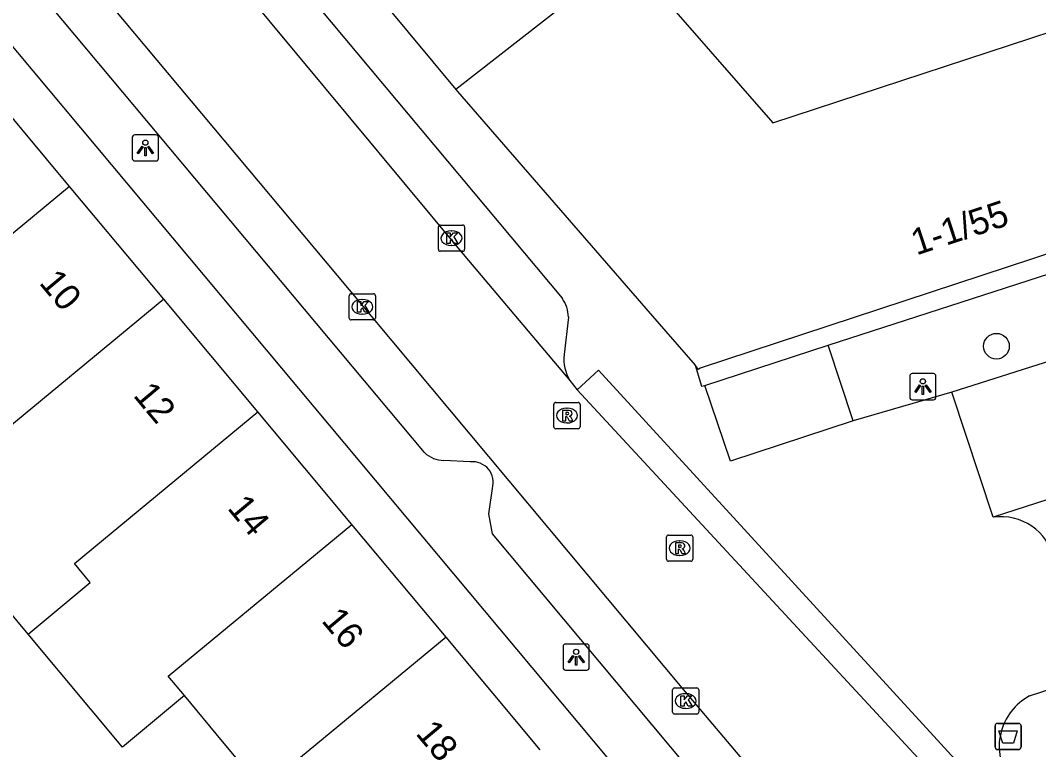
# Model space of a CAD drawing. Extents: x 160379 to 161131, y 383940 to 384849.
# Drawn here: x 160767.81 to 160806.67, y 384456.14 to 384483.95 of the extents above; entities that cross this region are included whole.
import ezdxf

# ---------------------------------------------------------------- set-up
doc = ezdxf.new("R2010")
doc.units = 0
for name, color, linetype in [('IMGEO_Afvalbak', 7, 'Continuous'), ('IMGEO_Boom', 7, 'Continuous'), ('IMGEO_Kolk', 7, 'Continuous'), ('IMGEO_Lichtpunt', 7, 'Continuous'), ('IMGEO_Pand', 7, 'Continuous'), ('IMGEO_Pand_nummerreeks', 7, 'Continuous'), ('IMGEO_Rijbaan_lokaal_open', 7, 'Continuous'), ('IMGEO_Rioolput', 7, 'Continuous'), ('IMGEO_Voetpad_open', 7, 'Continuous')]:
    doc.layers.add(name, color=color, linetype=linetype)

msp = doc.modelspace()

# ---------------------------------------------------------------- linework, layer by layer
at = {"layer": 'IMGEO_Afvalbak'}
for p, q in [((160805.006, 384456.241), (160805.006, 384457.041)), ((160805.006, 384457.041), (160805.006, 384456.241)), ((160805.106, 384457.141), (160805.896, 384457.141)), ((160805.896, 384457.141), (160805.106, 384457.141)), ((160805.996, 384457.041), (160805.996, 384456.241)), ((160805.996, 384456.241), (160805.996, 384457.041)), ((160805.896, 384456.141), (160805.106, 384456.141)), ((160805.106, 384456.141), (160805.896, 384456.141))]:
    msp.add_line(p, q, dxfattribs=at)
msp.add_lwpolyline([(160805.149, 384456.855), (160805.853, 384456.855), (160805.704, 384456.385), (160805.298, 384456.385), (160805.149, 384456.855)], dxfattribs=at)
for centre, start, end in [((160805.106, 384457.041), 90, 180), ((160805.106, 384457.041), 90, 180), ((160805.896, 384457.041), 0, 90), ((160805.896, 384457.041), 360, 90), ((160805.106, 384456.241), 180, 270), ((160805.106, 384456.241), 180, 270), ((160805.896, 384456.241), 270, 0), ((160805.896, 384456.241), 270, 0)]:
    msp.add_arc(centre, 0.1, start, end, dxfattribs=at)
at = {"layer": 'IMGEO_Boom'}
msp.add_circle((160805.057, 384471.524), 0.489, dxfattribs=at)
at = {"layer": 'IMGEO_Kolk'}
for p, q in [((160783.762, 384475.219), (160783.762, 384476.071)), ((160783.837, 384476.145), (160784.689, 384476.145)), ((160784.25, 384475.925), (160784.275, 384475.925)), ((160784.763, 384476.071), (160784.763, 384475.219)), ((160784.689, 384475.145), (160783.837, 384475.145)), ((160784.273, 384475.365), (160784.248, 384475.365)), ((160780.358, 384472.598), (160780.358, 384473.45)), ((160780.433, 384473.524), (160781.285, 384473.524)), ((160780.846, 384473.304), (160780.871, 384473.304)), ((160781.359, 384473.45), (160781.359, 384472.598)), ((160781.285, 384472.524), (160780.433, 384472.524)), ((160780.869, 384472.744), (160780.844, 384472.744)), ((160792.774, 384458.493), (160793.626, 384458.493)), ((160792.699, 384457.567), (160792.699, 384458.419)), ((160793.187, 384458.273), (160793.212, 384458.273)), ((160793.7, 384458.419), (160793.7, 384457.567)), ((160793.21, 384457.713), (160793.185, 384457.713)), ((160793.626, 384457.493), (160792.774, 384457.493))]:
    msp.add_line(p, q, dxfattribs=at)
for points in [[(160783.762, 384475.219), (160783.762, 384476.071)], [(160783.837, 384476.145), (160784.689, 384476.145)], [(160784.763, 384476.071), (160784.763, 384475.219)], [(160784.083, 384475.845), (160784.206, 384475.845), (160784.206, 384475.694), (160784.336, 384475.845), (160784.5, 384475.845), (160784.354, 384475.694), (160784.507, 384475.445), (160784.355, 384475.445), (160784.27, 384475.609), (160784.206, 384475.542), (160784.206, 384475.445), (160784.083, 384475.445), (160784.083, 384475.845)], [(160784.689, 384475.145), (160783.837, 384475.145)], [(160780.358, 384472.598), (160780.358, 384473.45)], [(160780.433, 384473.524), (160781.285, 384473.524)], [(160780.679, 384473.224), (160780.802, 384473.224), (160780.802, 384473.073), (160780.932, 384473.224), (160781.096, 384473.224), (160780.95, 384473.073), (160781.103, 384472.824), (160780.951, 384472.824), (160780.866, 384472.988), (160780.802, 384472.921), (160780.802, 384472.824), (160780.679, 384472.824), (160780.679, 384473.224)], [(160781.359, 384473.45), (160781.359, 384472.598)], [(160781.285, 384472.524), (160780.433, 384472.524)], [(160792.774, 384458.493), (160793.626, 384458.493)], [(160792.699, 384457.567), (160792.699, 384458.419)], [(160793.02, 384458.193), (160793.143, 384458.193), (160793.143, 384458.042), (160793.273, 384458.193), (160793.437, 384458.193), (160793.291, 384458.042), (160793.444, 384457.793), (160793.292, 384457.793), (160793.207, 384457.957), (160793.143, 384457.89), (160793.143, 384457.793), (160793.02, 384457.793), (160793.02, 384458.193)], [(160793.7, 384458.419), (160793.7, 384457.567)], [(160793.626, 384457.493), (160792.774, 384457.493)]]:
    msp.add_lwpolyline(points, dxfattribs=at)
for centre, start, end in [((160783.839, 384476.069), 91.552, 178.448), ((160783.839, 384476.069), 91.552, 178.448), ((160784.687, 384476.069), 1.552, 88.448), ((160784.687, 384476.069), 1.552, 88.448), ((160783.839, 384475.221), 181.552, 268.448), ((160783.839, 384475.221), 181.552, 268.448), ((160784.687, 384475.221), 271.552, 358.448), ((160784.687, 384475.221), 271.552, 358.448), ((160780.435, 384473.448), 91.552, 178.448), ((160780.435, 384473.448), 91.552, 178.448), ((160781.283, 384473.448), 1.552, 88.448), ((160781.283, 384473.448), 1.552, 88.448), ((160780.435, 384472.6), 181.552, 268.448), ((160780.435, 384472.6), 181.552, 268.448), ((160781.283, 384472.6), 271.552, 358.448), ((160781.283, 384472.6), 271.552, 358.448), ((160792.776, 384458.417), 91.552, 178.448), ((160792.776, 384458.417), 91.552, 178.448), ((160793.624, 384458.417), 1.552, 88.448), ((160793.624, 384458.417), 1.552, 88.448), ((160792.776, 384457.569), 181.552, 268.448), ((160792.776, 384457.569), 181.552, 268.448), ((160793.624, 384457.569), 271.552, 358.448), ((160793.624, 384457.569), 271.552, 358.448)]:
    msp.add_arc(centre, 0.0765, start, end, dxfattribs=at)
for centre, major_axis, ratio, start_param, end_param in [((160784.249, 384475.645), (-0.387, 0.002), 0.722429, 4.712389, 7.853982), ((160784.274, 384475.645), (-0.39, 0.002), 0.717154, 1.570796, 4.712389), ((160780.845, 384473.024), (-0.387, 0.002), 0.722429, 4.712389, 7.853982), ((160780.87, 384473.024), (-0.39, 0.002), 0.717154, 1.570796, 4.712389), ((160793.186, 384457.993), (-0.387, 0.002), 0.722429, 4.712389, 7.853982), ((160793.211, 384457.993), (-0.39, 0.002), 0.717154, 1.570796, 4.712389)]:
    msp.add_ellipse(centre, major_axis=major_axis, ratio=ratio, start_param=start_param, end_param=end_param, dxfattribs=at)
at = {"layer": 'IMGEO_Lichtpunt'}
for p, q in [((160772.084, 384479.49), (160772.084, 384478.683)), ((160772.084, 384479.49), (160772.084, 384478.683)), ((160772.986, 384479.585), (160772.178, 384479.585)), ((160772.986, 384479.585), (160772.178, 384479.585)), ((160773.08, 384478.683), (160773.08, 384479.49)), ((160773.08, 384478.683), (160773.08, 384479.49)), ((160772.178, 384478.589), (160772.986, 384478.589)), ((160772.178, 384478.589), (160772.986, 384478.589)), ((160801.75, 384470.384), (160801.75, 384469.577)), ((160801.75, 384470.384), (160801.75, 384469.577)), ((160802.652, 384470.479), (160801.844, 384470.479)), ((160802.652, 384470.479), (160801.844, 384470.479)), ((160802.746, 384469.577), (160802.746, 384470.384)), ((160802.746, 384469.577), (160802.746, 384470.384)), ((160801.844, 384469.483), (160802.652, 384469.483)), ((160801.844, 384469.483), (160802.652, 384469.483)), ((160788.523, 384460.07), (160788.523, 384459.263)), ((160788.523, 384460.07), (160788.523, 384459.263)), ((160789.425, 384460.165), (160788.617, 384460.165)), ((160789.425, 384460.165), (160788.617, 384460.165)), ((160789.519, 384459.263), (160789.519, 384460.07)), ((160789.519, 384459.263), (160789.519, 384460.07)), ((160788.617, 384459.169), (160789.425, 384459.169)), ((160788.617, 384459.169), (160789.425, 384459.169))]:
    msp.add_line(p, q, dxfattribs=at)
for points in [[(160772.458, 384479.154), (160772.497, 384479.126), (160772.309, 384478.864), (160772.271, 384478.891), (160772.458, 384479.154)], [(160772.56, 384479.106), (160772.607, 384479.106), (160772.607, 384478.784), (160772.56, 384478.784), (160772.56, 384479.106)], [(160772.67, 384479.126), (160772.708, 384479.153), (160772.895, 384478.891), (160772.856, 384478.863), (160772.67, 384479.126)], [(160802.124, 384470.048), (160802.163, 384470.02), (160801.975, 384469.758), (160801.937, 384469.785), (160802.124, 384470.048)], [(160802.226, 384470), (160802.273, 384470), (160802.273, 384469.678), (160802.226, 384469.678), (160802.226, 384470)], [(160802.336, 384470.02), (160802.374, 384470.047), (160802.561, 384469.785), (160802.522, 384469.757), (160802.336, 384470.02)], [(160788.897, 384459.734), (160788.936, 384459.706), (160788.748, 384459.444), (160788.71, 384459.471), (160788.897, 384459.734)], [(160788.999, 384459.686), (160789.046, 384459.686), (160789.046, 384459.364), (160788.999, 384459.364), (160788.999, 384459.686)], [(160789.109, 384459.706), (160789.147, 384459.733), (160789.334, 384459.471), (160789.295, 384459.443), (160789.109, 384459.706)]]:
    msp.add_lwpolyline(points, dxfattribs=at)
for centre in [(160772.583, 384479.288), (160802.249, 384470.182), (160789.022, 384459.868)]:
    msp.add_circle(centre, 0.0994, dxfattribs=at)
for centre, start, end in [((160772.178, 384479.49), 90, 180), ((160772.178, 384479.49), 90, 180), ((160772.986, 384479.49), 0, 90), ((160772.986, 384479.49), 0, 90), ((160772.178, 384478.683), 180, 270), ((160772.178, 384478.683), 180, 270), ((160772.986, 384478.683), 270, 0), ((160772.986, 384478.683), 270, 360), ((160801.844, 384470.384), 90, 180), ((160801.844, 384470.384), 90, 180), ((160802.652, 384470.384), 0, 90), ((160802.652, 384470.384), 0, 90), ((160801.844, 384469.577), 180, 270), ((160801.844, 384469.577), 180, 270), ((160802.652, 384469.577), 270, 0), ((160802.652, 384469.577), 270, 360), ((160788.617, 384460.07), 90, 180), ((160788.617, 384460.07), 90, 180), ((160789.425, 384460.07), 0, 90), ((160789.425, 384460.07), 0, 90), ((160788.617, 384459.263), 180, 270), ((160788.617, 384459.263), 180, 270), ((160789.425, 384459.263), 270, 0), ((160789.425, 384459.263), 270, 360)]:
    msp.add_arc(centre, 0.0946, start, end, dxfattribs=at)
at = {"layer": 'IMGEO_Pand'}
for points in [[(160791.004, 384486.443), (160784.427, 384481.308)], [(160791.004, 384486.443), (160791.678, 384485.602), (160796.529, 384480.04), (160808.852, 384484.086), (160811.339, 384476.476), (160793.75, 384470.688), (160793.692, 384470.64), (160793.555, 384470.798)], [(160781.728, 384484.55), (160784.427, 384481.308)], [(160769.689, 384477.618), (160766.097, 384481.915)], [(160784.427, 384481.308), (160784.486, 384481.237), (160792.092, 384472.481), (160793.555, 384470.798)], [(160769.689, 384477.618), (160762.705, 384471.848)], [(160773.281, 384473.322), (160769.689, 384477.618)], [(160773.281, 384473.322), (160766.289, 384467.545)], [(160776.872, 384469.026), (160773.281, 384473.322)], [(160768.114, 384460.539), (160770.482, 384462.512), (160769.873, 384463.243), (160776.872, 384469.026)], [(160780.464, 384464.73), (160776.872, 384469.026)], [(160768.114, 384460.539), (160764.705, 384464.632), (160767.072, 384466.605), (160766.289, 384467.545)], [(160774.073, 384458.201), (160773.457, 384458.94), (160780.464, 384464.73)], [(160784.057, 384460.433), (160780.464, 384464.73)], [(160774.073, 384458.201), (160771.705, 384456.228), (160768.114, 384460.539)], [(160784.057, 384460.433), (160777.042, 384454.637), (160776.901, 384454.807)], [(160787.649, 384456.136), (160784.057, 384460.433)], [(160776.901, 384454.807), (160775.531, 384456.451), (160774.073, 384458.201)]]:
    msp.add_lwpolyline(points, dxfattribs=at)
at = {"layer": 'IMGEO_Rijbaan_lokaal_open'}
for points in [[(160763.877, 384499.886), (160769.607, 384493.204), (160772.129, 384490.165), (160784.563, 384475.193), (160788.775, 384470.215)], [(160803.39, 384446.147), (160800.426, 384449.782), (160793.188, 384458.339), (160781.229, 384472.652), (160768.71, 384487.604), (160763.66, 384493.663), (160761.152, 384496.606)], [(160849.377, 384479.354), (160804.936, 384465.002)], [(160808.513, 384471.413), (160803.348, 384469.768)], [(160788.775, 384470.215), (160789.055, 384469.866)], [(160789.055, 384469.866), (160802.072, 384455.813), (160802.953, 384454.808), (160803.93, 384453.643)], [(160804.936, 384465.002), (160803.348, 384469.768)]]:
    msp.add_lwpolyline(points, dxfattribs=at)
at = {"layer": 'IMGEO_Rioolput'}
for p, q in [((160788.241, 384469.378), (160789.093, 384469.378)), ((160788.166, 384468.452), (160788.166, 384469.304)), ((160788.654, 384469.158), (160788.679, 384469.158)), ((160789.167, 384469.304), (160789.167, 384468.452)), ((160788.677, 384468.598), (160788.652, 384468.598)), ((160789.093, 384468.378), (160788.241, 384468.378)), ((160792.542, 384464.322), (160793.394, 384464.322)), ((160792.467, 384463.396), (160792.467, 384464.248)), ((160792.955, 384464.102), (160792.98, 384464.102)), ((160793.468, 384464.248), (160793.468, 384463.396)), ((160792.978, 384463.542), (160792.953, 384463.542)), ((160793.394, 384463.322), (160792.542, 384463.322))]:
    msp.add_line(p, q, dxfattribs=at)
for points in [[(160788.241, 384469.378), (160789.093, 384469.378)], [(160788.166, 384468.452), (160788.166, 384469.304)], [(160788.755, 384469.076), (160788.503, 384469.078), (160788.503, 384468.678)], [(160788.681, 384468.997), (160788.627, 384468.997), (160788.627, 384468.916)], [(160789.167, 384469.304), (160789.167, 384468.452)], [(160788.503, 384468.678), (160788.627, 384468.678), (160788.627, 384468.84), (160788.638, 384468.84)], [(160788.627, 384468.916), (160788.679, 384468.916)], [(160788.685, 384468.811), (160788.756, 384468.678), (160788.896, 384468.678), (160788.831, 384468.804)], [(160789.093, 384468.378), (160788.241, 384468.378)], [(160792.542, 384464.322), (160793.394, 384464.322)], [(160792.467, 384463.396), (160792.467, 384464.248)], [(160793.056, 384464.02), (160792.804, 384464.022), (160792.804, 384463.622)], [(160792.982, 384463.941), (160792.928, 384463.941), (160792.928, 384463.86)], [(160793.468, 384464.248), (160793.468, 384463.396)], [(160792.804, 384463.622), (160792.928, 384463.622), (160792.928, 384463.784), (160792.939, 384463.784)], [(160792.928, 384463.86), (160792.98, 384463.86)], [(160792.986, 384463.755), (160793.057, 384463.622), (160793.197, 384463.622), (160793.132, 384463.748)], [(160793.394, 384463.322), (160792.542, 384463.322)]]:
    msp.add_lwpolyline(points, dxfattribs=at)
for centre, radius, start, end in [((160788.243, 384469.302), 0.0765, 91.552, 178.448), ((160788.243, 384469.302), 0.0765, 91.552, 178.448), ((160789.091, 384469.302), 0.0765, 1.552, 88.448), ((160789.091, 384469.302), 0.0765, 1.552, 88.448), ((160788.687, 384468.901), 0.0964, 77.0061, 93.1865), ((160788.701, 384468.958), 0.0378, 276.6634, 79.6772), ((160788.754, 384468.966), 0.109, 350.3612, 89.416), ((160788.752, 384468.966), 0.112, 277.5842, 350.9817), ((160788.637, 384468.787), 0.0533, 26.0293, 88.6989), ((160788.663, 384469.105), 0.19, 274.7715, 282.9687), ((160788.736, 384468.751), 0.108, 29.5134, 73.7905), ((160788.243, 384468.454), 0.0765, 181.552, 268.448), ((160788.243, 384468.454), 0.0765, 181.552, 268.448), ((160789.091, 384468.454), 0.0765, 271.552, 358.448), ((160789.091, 384468.454), 0.0765, 271.552, 358.448), ((160792.544, 384464.246), 0.0765, 91.552, 178.448), ((160792.544, 384464.246), 0.0765, 91.552, 178.448), ((160793.392, 384464.246), 0.0765, 1.552, 88.448), ((160793.392, 384464.246), 0.0765, 1.552, 88.448), ((160792.988, 384463.845), 0.0964, 77.0061, 93.1865), ((160793.002, 384463.902), 0.0378, 276.6634, 79.6772), ((160793.055, 384463.91), 0.109, 350.3612, 89.416), ((160793.053, 384463.91), 0.112, 277.5842, 350.9817), ((160792.938, 384463.731), 0.0533, 26.0293, 88.6989), ((160792.964, 384464.049), 0.19, 274.7715, 282.9687), ((160793.037, 384463.695), 0.108, 29.5134, 73.7905), ((160792.544, 384463.398), 0.0765, 181.552, 268.448), ((160792.544, 384463.398), 0.0765, 181.552, 268.448), ((160793.392, 384463.398), 0.0765, 271.552, 358.448), ((160793.392, 384463.398), 0.0765, 271.552, 358.448)]:
    msp.add_arc(centre, radius, start, end, dxfattribs=at)
for centre, major_axis, ratio, start_param, end_param in [((160788.653, 384468.878), (-0.387, 0.002), 0.722429, 4.712389, 7.853982), ((160788.678, 384468.878), (-0.39, 0.002), 0.717154, 1.570796, 4.712389), ((160792.954, 384463.822), (-0.387, 0.002), 0.722429, 4.712389, 7.853982), ((160792.979, 384463.822), (-0.39, 0.002), 0.717154, 1.570796, 4.712389)]:
    msp.add_ellipse(centre, major_axis=major_axis, ratio=ratio, start_param=start_param, end_param=end_param, dxfattribs=at)
at = {"layer": 'IMGEO_Voetpad_open'}
for points in [[(160755.214, 384497.645), (160796.819, 384447.928)], [(160783.236, 384467.467), (160768.971, 384484.489), (160768.866, 384484.748), (160768.781, 384485.248), (160769.067, 384486.19)], [(160778.238, 384485.612), (160788.488, 384473.353)], [(160798.636, 384471.562), (160807.529, 384474.432)], [(160788.723, 384472.631), (160788.558, 384471.201)], [(160793.931, 384470.022), (160798.636, 384471.562)], [(160799.588, 384468.677), (160798.636, 384471.562)], [(160789.055, 384469.866), (160789.866, 384470.61), (160804.741, 384454.387), (160803.93, 384453.643)], [(160793.555, 384470.798), (160793.804, 384469.999), (160793.931, 384470.022)], [(160799.588, 384468.677), (160794.903, 384467.137), (160793.931, 384470.022)], [(160803.348, 384469.768), (160799.588, 384468.677)], [(160784.977, 384467.108), (160783.969, 384467.169)], [(160800.083, 384447.315), (160785.822, 384464.362), (160785.692, 384465.126), (160785.822, 384466.096)], [(160806.323, 384458.189), (160808.598, 384458.923)]]:
    msp.add_lwpolyline(points, dxfattribs=at)
for centre, radius, start, end in [((160787.39, 384472.596), 1.333, 1.4884, 34.5702), ((160790.196, 384471.045), 1.646, 174.5469, 210.2768), ((160783.962, 384468.202), 1.033, 225.3649, 270.3869), ((160785.075, 384466.331), 0.783, 342.5421, 97.1803), ((160805.228, 384462.939), 2.084, 13.3188, 98.0676), ((160807.355, 384456.25), 2.196, 118.0132, 215.1631)]:
    msp.add_arc(centre, radius, start, end, dxfattribs=at)

# ---------------------------------------------------------------- texts
at = {"layer": 'IMGEO_Pand_nummerreeks'}
for s, rotation, p in [('1-1/55', 18.2143, (160802.002, 384474.982)), ('10', 309.8973, (160768.498, 384473.928)), ('12', 309.8948, (160772.087, 384469.637)), ('14', 309.8973, (160775.68, 384465.337)), ('16', 309.8973, (160779.272, 384461.041)), ('18', 309.8973, (160782.866, 384456.743))]:
    msp.add_text(s, height=1, rotation=rotation, dxfattribs=at).set_placement(p)

doc.saveas('drawing.dxf')
